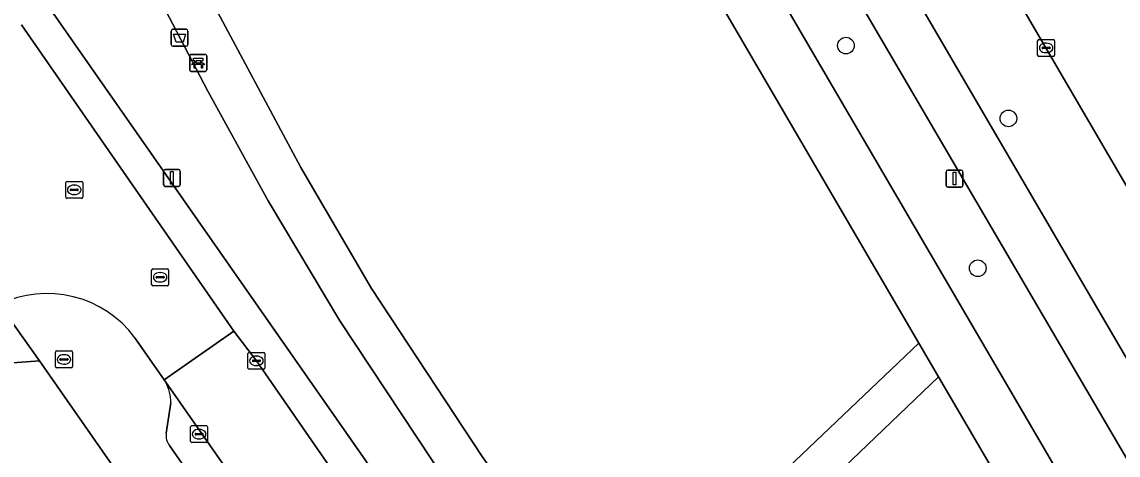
# Model space of a CAD drawing. Extents: x 159352 to 160617, y 385888 to 387323.
# Drawn here: x 159852.7 to 159917.3, y 386271.4 to 386296.9 of the extents above; entities that cross this region are included whole.
import ezdxf

# ---------------------------------------------------------------- set-up
doc = ezdxf.new("R2010")
doc.units = 0
for name, color, linetype in [('IMGEO_Afvalbak', 7, 'Continuous'), ('IMGEO_Bank', 7, 'Continuous'), ('IMGEO_Berm_groen', 7, 'Continuous'), ('IMGEO_Boom', 7, 'Continuous'), ('IMGEO_Brandkraan', 7, 'Continuous'), ('IMGEO_Erf', 7, 'Continuous'), ('IMGEO_Fietspad_gesloten', 7, 'Continuous'), ('IMGEO_Groenvoorziening', 7, 'Continuous'), ('IMGEO_Kolk', 7, 'Continuous'), ('IMGEO_Lichtmast', 7, 'Continuous'), ('IMGEO_Parkeervlak_open', 7, 'Continuous'), ('IMGEO_Rijbaan_lokaal_gesloten', 7, 'Continuous'), ('IMGEO_Rijbaan_lokaal_open', 7, 'Continuous'), ('IMGEO_Rioolput', 7, 'Continuous'), ('IMGEO_Voetpad_halfverhard', 7, 'Continuous'), ('IMGEO_Voetpad_open', 7, 'Continuous')]:
    doc.layers.add(name, color=color, linetype=linetype)

msp = doc.modelspace()

# ---------------------------------------------------------------- linework, layer by layer
at = {"layer": 'IMGEO_Afvalbak'}
for p, q in [((159861.573, 386296.492), (159862.363, 386296.492)), ((159862.363, 386296.492), (159861.573, 386296.492)), ((159861.473, 386295.592), (159861.473, 386296.392)), ((159861.473, 386296.392), (159861.473, 386295.592)), ((159862.463, 386296.392), (159862.463, 386295.592)), ((159862.463, 386295.592), (159862.463, 386296.392)), ((159862.363, 386295.492), (159861.573, 386295.492)), ((159861.573, 386295.492), (159862.363, 386295.492))]:
    msp.add_line(p, q, dxfattribs=at)
msp.add_lwpolyline([(159861.616, 386296.206), (159862.32, 386296.206), (159862.171, 386295.736), (159861.765, 386295.736), (159861.616, 386296.206)], dxfattribs=at)
for centre, start, end in [((159861.573, 386296.392), 90, 180), ((159861.573, 386296.392), 90, 180), ((159862.363, 386296.392), 0, 90), ((159862.363, 386296.392), 360, 90), ((159861.573, 386295.592), 180, 270), ((159861.573, 386295.592), 180, 270), ((159862.363, 386295.592), 270, 0), ((159862.363, 386295.592), 270, 0)]:
    msp.add_arc(centre, 0.1, start, end, dxfattribs=at)
at = {"layer": 'IMGEO_Bank'}
for p, q in [((159862.568, 386294.085), (159862.568, 386294.926)), ((159862.568, 386294.926), (159862.568, 386294.085)), ((159862.643, 386295.01), (159863.484, 386295.01)), ((159863.484, 386295.01), (159862.643, 386295.01)), ((159862.877, 386294.516), (159862.877, 386294.622)), ((159862.921, 386294.622), (159862.921, 386294.516)), ((159863.209, 386294.628), (159862.927, 386294.628)), ((159863.215, 386294.516), (159863.215, 386294.622)), ((159863.259, 386294.622), (159863.259, 386294.516)), ((159863.568, 386294.935), (159863.568, 386294.094)), ((159863.568, 386294.094), (159863.568, 386294.935)), ((159863.493, 386294.01), (159862.652, 386294.01)), ((159862.652, 386294.01), (159863.493, 386294.01)), ((159863.265, 386294.408), (159862.872, 386294.408)), ((159862.927, 386294.51), (159863.209, 386294.51))]:
    msp.add_line(p, q, dxfattribs=at)
for points in [[(159862.871, 386294.628), (159862.785, 386294.628), (159862.785, 386294.789), (159863.348, 386294.789), (159863.348, 386294.628), (159863.265, 386294.628)], [(159862.815, 386294.408), (159862.673, 386294.408), (159862.785, 386294.51), (159862.871, 386294.51)], [(159862.865, 386294.401), (159862.865, 386294.194), (159862.822, 386294.194), (159862.822, 386294.401)], [(159863.265, 386294.51), (159863.348, 386294.51), (159863.46, 386294.408), (159863.321, 386294.408)], [(159863.315, 386294.401), (159863.315, 386294.194), (159863.271, 386294.194), (159863.271, 386294.401)]]:
    msp.add_lwpolyline(points, dxfattribs=at)
for centre, radius, start, end in [((159862.646, 386294.932), 0.0779, 92.4484, 184.28452), ((159862.646, 386294.932), 0.0779, 92.4484, 184.28452), ((159862.87, 386294.621), 0.00671, 2.89567, 87.10433), ((159862.87, 386294.517), 0.00671, 272.89567, 357.10433), ((159862.927, 386294.621), 0.00671, 92.89567, 177.10433), ((159862.927, 386294.517), 0.00671, 182.89567, 267.10433), ((159863.209, 386294.621), 0.00671, 2.89567, 87.10433), ((159863.209, 386294.517), 0.00671, 272.89567, 357.10433), ((159863.266, 386294.621), 0.00671, 92.89567, 177.10433), ((159863.266, 386294.517), 0.00671, 182.89567, 267.10433), ((159863.49, 386294.932), 0.0779, 2.4484, 94.28452), ((159863.49, 386294.932), 0.0779, 2.4484, 94.28452), ((159862.646, 386294.088), 0.0779, 182.4484, 274.28452), ((159862.646, 386294.088), 0.0779, 182.4484, 274.28452), ((159862.815, 386294.401), 0.00671, 2.89567, 87.10433), ((159862.872, 386294.401), 0.00671, 92.89567, 177.10433), ((159863.264, 386294.401), 0.00671, 2.89567, 87.10433), ((159863.321, 386294.401), 0.00671, 92.89567, 177.10433), ((159863.49, 386294.088), 0.0779, 272.4484, 4.28452), ((159863.49, 386294.088), 0.0779, 272.4484, 4.28452)]:
    msp.add_arc(centre, radius, start, end, dxfattribs=at)
at = {"layer": 'IMGEO_Berm_groen'}
msp.add_lwpolyline([(159862.352, 386365.974), (159854.556, 386379.293), (159847.159, 386392.191), (159843.747, 386390.213), (159859.054, 386364.02), (159926.534, 386248.554), (159941.411, 386223.11), (159944.825, 386225.156), (159935.204, 386241.272), (159919.537, 386268.282)], close=True, dxfattribs=at)
for points in [[(159869.39, 386370.145), (159858.158, 386389.37), (159856.61, 386388.492), (159853.999, 386392.675), (159851.28, 386391.003), (159864.988, 386367.537), (159938.723, 386241.317), (159947.456, 386226.623), (159948.826, 386227.388), (159950.799, 386229.818)], [(159949.928, 386232.299), (159869.39, 386370.145)]]:
    msp.add_lwpolyline(points, dxfattribs=at)
at = {"layer": 'IMGEO_Boom'}
for centre in [(159901.274, 386295.532), (159910.857, 386291.236), (159909.052, 386282.404)]:
    msp.add_circle(centre, 0.489, dxfattribs=at)
at = {"layer": 'IMGEO_Brandkraan'}
for p, q in [((159854.646, 386276.6), (159854.646, 386277.452)), ((159854.721, 386277.526), (159855.573, 386277.526)), ((159854.948, 386277.069), (159855.346, 386277.069)), ((159855.134, 386277.306), (159855.159, 386277.306)), ((159855.647, 386277.452), (159855.647, 386276.6)), ((159855.573, 386276.526), (159854.721, 386276.526)), ((159854.905, 386277.02), (159854.905, 386277.032)), ((159855.343, 386276.983), (159854.945, 386276.983)), ((159855.157, 386276.746), (159855.132, 386276.746)), ((159855.389, 386277.032), (159855.389, 386277.02))]:
    msp.add_line(p, q, dxfattribs=at)
for points in [[(159854.646, 386276.6), (159854.646, 386277.452)], [(159854.721, 386277.526), (159855.573, 386277.526)], [(159855.647, 386277.452), (159855.647, 386276.6)], [(159855.573, 386276.526), (159854.721, 386276.526)]]:
    msp.add_lwpolyline(points, dxfattribs=at)
for centre, radius, start, end in [((159854.723, 386277.45), 0.0765, 91.55205, 178.44795), ((159854.723, 386277.45), 0.0765, 91.55205, 178.44795), ((159854.945, 386277.029), 0.0403, 85.87752, 175.75265), ((159855.35, 386277.031), 0.0386, 1.73085, 96.63898), ((159855.571, 386277.45), 0.0765, 1.55205, 88.44795), ((159855.571, 386277.45), 0.0765, 1.55205, 88.44795), ((159854.723, 386276.602), 0.0765, 181.55205, 268.44795), ((159854.723, 386276.602), 0.0765, 181.55205, 268.44795), ((159854.942, 386277.019), 0.0366, 178.93798, 274.71019), ((159855.346, 386277.026), 0.043, 264.86636, 352.45326), ((159855.571, 386276.602), 0.0765, 271.55205, 358.44795), ((159855.571, 386276.602), 0.0765, 271.55205, 358.44795)]:
    msp.add_arc(centre, radius, start, end, dxfattribs=at)
for centre, major_axis, ratio, start_param, end_param in [((159855.133, 386277.026), (-0.387, 0.002), 0.722429, 4.712389, 7.853982), ((159855.158, 386277.026), (-0.39, 0.002), 0.717154, 1.570796, 4.712389)]:
    msp.add_ellipse(centre, major_axis=major_axis, ratio=ratio, start_param=start_param, end_param=end_param, dxfattribs=at)
at = {"layer": 'IMGEO_Erf'}
msp.add_lwpolyline([(159890.682, 386220.04), (159892.54, 386221.275), (159853.707, 386276.934), (159851.319, 386276.761)], dxfattribs=at)
at = {"layer": 'IMGEO_Fietspad_gesloten'}
for points in [[(159827.082, 386425.65), (159825.967, 386427.088), (159825.393, 386427.828), (159821.364, 386426.753), (159823.682, 386424.622), (159833.485, 386415.609), (159833.6, 386415.402), (159835.111, 386412.683), (159835.119, 386412.668), (159845.987, 386394.124), (159847.159, 386392.191), (159854.556, 386379.293), (159862.352, 386365.974), (159919.537, 386268.282), (159935.204, 386241.272), (159944.825, 386225.156), (159946.035, 386223.052), (159947.62, 386220.335)], [(159948.925, 386224.212), (159947.456, 386226.623), (159938.723, 386241.317), (159864.988, 386367.537), (159851.28, 386391.003), (159848.527, 386395.715), (159848.519, 386395.729), (159837.747, 386414.201), (159837.741, 386414.211), (159836.276, 386416.847)]]:
    msp.add_lwpolyline(points, dxfattribs=at)
at = {"layer": 'IMGEO_Groenvoorziening'}
for points in [[(159858.278, 386308.583), (159869.124, 386288.336), (159873.288, 386281.214), (159879.815, 386271.298), (159887.302, 386260.612), (159905.576, 386277.985), (159884.135, 386314.683), (159876.401, 386327.92), (159873.998, 386325.794), (159869.966, 386321.519)], [(159883.019, 386256.63), (159885.335, 386258.851), (159878.699, 386268.318), (159871.413, 386279.303), (159867.197, 386286.374), (159863.643, 386292.837), (159856.552, 386306.402), (159852.087, 386300.915)]]:
    msp.add_lwpolyline(points, close=True, dxfattribs=at)
msp.add_lwpolyline([(159921.946, 386250), (159906.737, 386276.003), (159891.85, 386261.746), (159901.36, 386250), (159904.16, 386246.512), (159907.02, 386243.621), (159910.412, 386240.474), (159914.35, 386237.566), (159917.101, 386235.732), (159925.757, 386231.572), (159930.443, 386229.994), (159931.877, 386228.511), (159931.382, 386225.811)], dxfattribs=at)
at = {"layer": 'IMGEO_Kolk'}
for p, q in [((159912.583, 386294.969), (159912.583, 386295.821)), ((159912.658, 386295.895), (159913.51, 386295.895)), ((159913.584, 386295.821), (159913.584, 386294.969)), ((159912.842, 386295.389), (159912.842, 386295.401)), ((159913.28, 386295.352), (159912.882, 386295.352)), ((159912.885, 386295.438), (159913.283, 386295.438)), ((159913.071, 386295.675), (159913.096, 386295.675)), ((159913.326, 386295.401), (159913.326, 386295.389)), ((159913.51, 386294.895), (159912.658, 386294.895)), ((159913.094, 386295.115), (159913.069, 386295.115)), ((159866.002, 386276.517), (159866.002, 386277.369)), ((159866.077, 386277.443), (159866.929, 386277.443)), ((159866.49, 386277.223), (159866.515, 386277.223)), ((159867.003, 386277.369), (159867.003, 386276.517)), ((159866.929, 386276.443), (159866.077, 386276.443)), ((159866.261, 386276.937), (159866.261, 386276.949)), ((159866.699, 386276.9), (159866.301, 386276.9)), ((159866.304, 386276.986), (159866.702, 386276.986)), ((159866.513, 386276.663), (159866.488, 386276.663)), ((159866.745, 386276.949), (159866.745, 386276.937)), ((159862.62, 386272.195), (159862.62, 386273.047)), ((159862.695, 386273.121), (159863.547, 386273.121)), ((159862.879, 386272.615), (159862.879, 386272.627)), ((159863.317, 386272.578), (159862.919, 386272.578)), ((159862.922, 386272.664), (159863.32, 386272.664)), ((159863.108, 386272.901), (159863.133, 386272.901)), ((159863.363, 386272.627), (159863.363, 386272.615)), ((159863.621, 386273.047), (159863.621, 386272.195)), ((159863.547, 386272.121), (159862.695, 386272.121)), ((159863.131, 386272.341), (159863.106, 386272.341))]:
    msp.add_line(p, q, dxfattribs=at)
for points in [[(159912.583, 386294.969), (159912.583, 386295.821)], [(159912.658, 386295.895), (159913.51, 386295.895)], [(159913.584, 386295.821), (159913.584, 386294.969)], [(159913.51, 386294.895), (159912.658, 386294.895)], [(159866.002, 386276.517), (159866.002, 386277.369)], [(159866.077, 386277.443), (159866.929, 386277.443)], [(159867.003, 386277.369), (159867.003, 386276.517)], [(159866.929, 386276.443), (159866.077, 386276.443)], [(159862.62, 386272.195), (159862.62, 386273.047)], [(159862.695, 386273.121), (159863.547, 386273.121)], [(159863.621, 386273.047), (159863.621, 386272.195)], [(159863.547, 386272.121), (159862.695, 386272.121)]]:
    msp.add_lwpolyline(points, dxfattribs=at)
for centre, radius, start, end in [((159912.66, 386295.819), 0.0765, 91.55205, 178.44795), ((159912.66, 386295.819), 0.0765, 91.55205, 178.44795), ((159913.508, 386295.819), 0.0765, 1.55205, 88.44795), ((159913.508, 386295.819), 0.0765, 1.55205, 88.44795), ((159912.882, 386295.398), 0.0403, 85.87752, 175.75265), ((159912.879, 386295.388), 0.0366, 178.93798, 274.71019), ((159913.283, 386295.395), 0.043, 264.86636, 352.45326), ((159913.287, 386295.4), 0.0386, 1.73085, 96.63898), ((159912.66, 386294.971), 0.0765, 181.55205, 268.44795), ((159912.66, 386294.971), 0.0765, 181.55205, 268.44795), ((159913.508, 386294.971), 0.0765, 271.55205, 358.44795), ((159913.508, 386294.971), 0.0765, 271.55205, 358.44795), ((159866.079, 386277.367), 0.0765, 91.55205, 178.44795), ((159866.079, 386277.367), 0.0765, 91.55205, 178.44795), ((159866.927, 386277.367), 0.0765, 1.55205, 88.44795), ((159866.927, 386277.367), 0.0765, 1.55205, 88.44795), ((159866.079, 386276.519), 0.0765, 181.55205, 268.44795), ((159866.079, 386276.519), 0.0765, 181.55205, 268.44795), ((159866.301, 386276.946), 0.0403, 85.87752, 175.75265), ((159866.298, 386276.936), 0.0366, 178.93798, 274.71019), ((159866.702, 386276.943), 0.043, 264.86636, 352.45326), ((159866.706, 386276.948), 0.0386, 1.73085, 96.63898), ((159866.927, 386276.519), 0.0765, 271.55205, 358.44795), ((159866.927, 386276.519), 0.0765, 271.55205, 358.44795), ((159862.697, 386273.045), 0.0765, 91.55205, 178.44795), ((159862.697, 386273.045), 0.0765, 91.55205, 178.44795), ((159862.919, 386272.624), 0.0403, 85.87752, 175.75265), ((159862.916, 386272.614), 0.0366, 178.93798, 274.71019), ((159863.32, 386272.621), 0.043, 264.86636, 352.45326), ((159863.324, 386272.626), 0.0386, 1.73085, 96.63898), ((159863.545, 386273.045), 0.0765, 1.55205, 88.44795), ((159863.545, 386273.045), 0.0765, 1.55205, 88.44795), ((159862.697, 386272.197), 0.0765, 181.55205, 268.44795), ((159862.697, 386272.197), 0.0765, 181.55205, 268.44795), ((159863.545, 386272.197), 0.0765, 271.55205, 358.44795), ((159863.545, 386272.197), 0.0765, 271.55205, 358.44795)]:
    msp.add_arc(centre, radius, start, end, dxfattribs=at)
for centre, major_axis, ratio, start_param, end_param in [((159913.07, 386295.395), (-0.387, 0.002), 0.722429, 4.712389, 7.853982), ((159913.095, 386295.395), (-0.39, 0.002), 0.717154, 1.570796, 4.712389), ((159866.489, 386276.943), (-0.387, 0.002), 0.722429, 4.712389, 7.853982), ((159866.514, 386276.943), (-0.39, 0.002), 0.717154, 1.570796, 4.712389), ((159863.107, 386272.621), (-0.387, 0.002), 0.722429, 4.712389, 7.853982), ((159863.132, 386272.621), (-0.39, 0.002), 0.717154, 1.570796, 4.712389)]:
    msp.add_ellipse(centre, major_axis=major_axis, ratio=ratio, start_param=start_param, end_param=end_param, dxfattribs=at)
at = {"layer": 'IMGEO_Lichtmast'}
for p, q in [((159861.022, 386287.33), (159861.022, 386288.13)), ((159861.022, 386288.13), (159861.022, 386287.33)), ((159861.122, 386288.23), (159861.912, 386288.23)), ((159861.912, 386288.23), (159861.122, 386288.23)), ((159862.012, 386288.13), (159862.012, 386287.33)), ((159862.012, 386287.33), (159862.012, 386288.13)), ((159907.182, 386287.289), (159907.182, 386288.089)), ((159907.182, 386288.089), (159907.182, 386287.289)), ((159907.282, 386288.189), (159908.072, 386288.189)), ((159908.072, 386288.189), (159907.282, 386288.189)), ((159908.172, 386288.089), (159908.172, 386287.289)), ((159908.172, 386287.289), (159908.172, 386288.089)), ((159861.912, 386287.23), (159861.122, 386287.23)), ((159861.122, 386287.23), (159861.912, 386287.23)), ((159908.072, 386287.189), (159907.282, 386287.189)), ((159907.282, 386287.189), (159908.072, 386287.189))]:
    msp.add_line(p, q, dxfattribs=at)
for points in [[(159861.442, 386288.105), (159861.592, 386288.105), (159861.592, 386287.355), (159861.442, 386287.355), (159861.442, 386288.105)], [(159907.602, 386288.064), (159907.752, 386288.064), (159907.752, 386287.314), (159907.602, 386287.314), (159907.602, 386288.064)]]:
    msp.add_lwpolyline(points, dxfattribs=at)
for centre, start, end in [((159861.122, 386288.13), 90, 180), ((159861.122, 386288.13), 90, 180), ((159861.912, 386288.13), 0, 90), ((159861.912, 386288.13), 360, 90), ((159907.282, 386288.089), 90, 180), ((159907.282, 386288.089), 90, 180), ((159908.072, 386288.089), 0, 90), ((159908.072, 386288.089), 360, 90), ((159861.122, 386287.33), 180, 270), ((159861.122, 386287.33), 180, 270), ((159861.912, 386287.33), 270, 0), ((159861.912, 386287.33), 270, 0), ((159907.282, 386287.289), 180, 270), ((159907.282, 386287.289), 180, 270), ((159908.072, 386287.289), 270, 0), ((159908.072, 386287.289), 270, 0)]:
    msp.add_arc(centre, 0.1, start, end, dxfattribs=at)
at = {"layer": 'IMGEO_Parkeervlak_open'}
for points in [[(159896.906, 386224.528), (159861.15, 386275.683)], [(159861.45, 386274.456), (159861.179, 386272.673)], [(159861.381, 386271.944), (159893.478, 386225.933)]]:
    msp.add_lwpolyline(points, dxfattribs=at)
for centre, radius, start, end in [((159858.987, 386274.504), 2.463, 358.88292, 28.59549), ((159862.083, 386272.531), 0.915, 171.06, 219.91524)]:
    msp.add_arc(centre, radius, start, end, dxfattribs=at)
at = {"layer": 'IMGEO_Rijbaan_lokaal_gesloten'}
msp.add_lwpolyline([(159846.122, 386417.292), (159845.536, 386418.293), (159845.388, 386418.549), (159842.047, 386416.688), (159848.906, 386405.159), (159858.158, 386389.37), (159869.39, 386370.145), (159949.928, 386232.299), (159952.731, 386233.717), (159951.546, 386235.762)], dxfattribs=at)
at = {"layer": 'IMGEO_Rijbaan_lokaal_open'}
msp.add_lwpolyline([(159859.336, 386278.299), (159861.069, 386275.827), (159865.171, 386278.695), (159852.641, 386296.765)], dxfattribs=at)
msp.add_lwpolyline([(159865.171, 386278.695), (159861.069, 386275.827), (159861.15, 386275.683), (159896.906, 386224.528), (159897.01, 386224.362), (159901.048, 386218.609), (159901.169, 386218.443), (159911.172, 386204.14), (159915.274, 386207.012), (159876.481, 386262.539), (159866.503, 386276.943)], close=True, dxfattribs=at)
msp.add_arc((159854.151, 386274.458), 6.453, 36.53398, 115.92626, dxfattribs=at)
at = {"layer": 'IMGEO_Rioolput'}
for p, q in [((159855.254, 386286.599), (159855.254, 386287.451)), ((159855.329, 386287.525), (159856.181, 386287.525)), ((159856.255, 386287.451), (159856.255, 386286.599)), ((159855.513, 386287.019), (159855.513, 386287.031)), ((159855.951, 386286.982), (159855.553, 386286.982)), ((159855.556, 386287.068), (159855.954, 386287.068)), ((159855.742, 386287.305), (159855.767, 386287.305)), ((159855.997, 386287.031), (159855.997, 386287.019)), ((159856.181, 386286.525), (159855.329, 386286.525)), ((159855.765, 386286.745), (159855.74, 386286.745)), ((159860.321, 386281.445), (159860.321, 386282.297)), ((159860.396, 386282.371), (159861.248, 386282.371)), ((159861.322, 386282.297), (159861.322, 386281.445)), ((159860.58, 386281.865), (159860.58, 386281.877)), ((159861.018, 386281.828), (159860.62, 386281.828)), ((159860.623, 386281.914), (159861.021, 386281.914)), ((159860.832, 386281.591), (159860.807, 386281.591)), ((159860.809, 386282.151), (159860.834, 386282.151)), ((159861.064, 386281.877), (159861.064, 386281.865)), ((159861.248, 386281.371), (159860.396, 386281.371))]:
    msp.add_line(p, q, dxfattribs=at)
for points in [[(159855.254, 386286.599), (159855.254, 386287.451)], [(159855.329, 386287.525), (159856.181, 386287.525)], [(159856.255, 386287.451), (159856.255, 386286.599)], [(159856.181, 386286.525), (159855.329, 386286.525)], [(159860.321, 386281.445), (159860.321, 386282.297)], [(159860.396, 386282.371), (159861.248, 386282.371)], [(159861.322, 386282.297), (159861.322, 386281.445)], [(159861.248, 386281.371), (159860.396, 386281.371)]]:
    msp.add_lwpolyline(points, dxfattribs=at)
for centre, radius, start, end in [((159855.331, 386287.449), 0.0765, 91.55205, 178.44795), ((159855.331, 386287.449), 0.0765, 91.55205, 178.44795), ((159856.179, 386287.449), 0.0765, 1.55205, 88.44795), ((159856.179, 386287.449), 0.0765, 1.55205, 88.44795), ((159855.553, 386287.028), 0.0403, 85.87752, 175.75265), ((159855.55, 386287.018), 0.0366, 178.93798, 274.71019), ((159855.954, 386287.025), 0.043, 264.86636, 352.45326), ((159855.958, 386287.03), 0.0386, 1.73085, 96.63898), ((159855.331, 386286.601), 0.0765, 181.55205, 268.44795), ((159855.331, 386286.601), 0.0765, 181.55205, 268.44795), ((159856.179, 386286.601), 0.0765, 271.55205, 358.44795), ((159856.179, 386286.601), 0.0765, 271.55205, 358.44795), ((159860.398, 386282.295), 0.0765, 91.55205, 178.44795), ((159860.398, 386282.295), 0.0765, 91.55205, 178.44795), ((159861.246, 386282.295), 0.0765, 1.55205, 88.44795), ((159861.246, 386282.295), 0.0765, 1.55205, 88.44795), ((159860.62, 386281.874), 0.0403, 85.87752, 175.75265), ((159860.617, 386281.864), 0.0366, 178.93798, 274.71019), ((159861.021, 386281.871), 0.043, 264.86636, 352.45326), ((159861.025, 386281.876), 0.0386, 1.73085, 96.63898), ((159860.398, 386281.447), 0.0765, 181.55205, 268.44795), ((159860.398, 386281.447), 0.0765, 181.55205, 268.44795), ((159861.246, 386281.447), 0.0765, 271.55205, 358.44795), ((159861.246, 386281.447), 0.0765, 271.55205, 358.44795)]:
    msp.add_arc(centre, radius, start, end, dxfattribs=at)
for centre, major_axis, ratio, start_param, end_param in [((159855.741, 386287.025), (-0.387, 0.002), 0.722429, 4.712389, 7.853982), ((159855.766, 386287.025), (-0.39, 0.002), 0.717154, 1.570796, 4.712389), ((159860.808, 386281.871), (-0.387, 0.002), 0.722429, 4.712389, 7.853982), ((159860.833, 386281.871), (-0.39, 0.002), 0.717154, 1.570796, 4.712389)]:
    msp.add_ellipse(centre, major_axis=major_axis, ratio=ratio, start_param=start_param, end_param=end_param, dxfattribs=at)
at = {"layer": 'IMGEO_Voetpad_halfverhard'}
for points in [[(159906.737, 386276.003), (159905.576, 386277.985), (159887.302, 386260.612), (159879.815, 386271.298), (159873.288, 386281.214), (159869.124, 386288.336), (159858.278, 386308.583)], [(159856.552, 386306.402), (159863.643, 386292.837), (159867.197, 386286.374), (159871.413, 386279.303), (159878.699, 386268.318), (159885.335, 386258.851), (159883.019, 386256.63), (159884.445, 386254.589), (159886.876, 386256.884), (159891.975, 386250), (159896.671, 386244.284), (159899.972, 386240.64), (159904.063, 386236.518), (159905.754, 386235.021), (159908.234, 386233.194), (159904.311, 386226.148), (159905.885, 386223.895), (159907.972, 386227.52), (159910.493, 386231.898), (159915.332, 386229.185), (159921.588, 386226.114)], [(159920.313, 386229.728), (159914.98, 386232.579), (159912.009, 386234.168), (159908.09, 386236.682), (159905.29, 386239.038), (159902.869, 386241.374), (159898.198, 386246.494), (159895.276, 386250), (159888.662, 386258.685), (159891.85, 386261.746), (159906.737, 386276.003)]]:
    msp.add_lwpolyline(points, dxfattribs=at)
at = {"layer": 'IMGEO_Voetpad_open'}
for points in [[(159918.758, 386203.745), (159921.121, 386205.382), (159918.612, 386205.674), (159905.885, 386223.895), (159904.311, 386226.148), (159884.445, 386254.589), (159883.019, 386256.63), (159852.087, 386300.915), (159850.651, 386302.97), (159806.589, 386365.964), (159805.964, 386366.806), (159803.124, 386370.891), (159801.827, 386372.739), (159788.067, 386392.544), (159786.407, 386394.951), (159784.751, 386397.29), (159782.763, 386400.099)], [(159841.127, 386388.646), (159856.271, 386362.37), (159874.751, 386330.744), (159874.991, 386330.333), (159876.401, 386327.92), (159884.135, 386314.683), (159905.576, 386277.985), (159906.737, 386276.003), (159921.946, 386250), (159936.607, 386224.933), (159938.27, 386222.092), (159940.805, 386217.763), (159942.338, 386214.986), (159945.164, 386216.782), (159942.634, 386221.049), (159946.035, 386223.052), (159944.825, 386225.156), (159941.411, 386223.11), (159926.534, 386248.554), (159859.054, 386364.02), (159843.747, 386390.213)], [(159852.641, 386296.765), (159865.171, 386278.695), (159866.503, 386276.943), (159876.481, 386262.539), (159915.274, 386207.012), (159916.121, 386205.812)], [(159851.319, 386276.761), (159853.707, 386276.934), (159851.33, 386280.261), (159851.061, 386280.123), (159850.799, 386279.972), (159846.112, 386277.054), (159827.802, 386265.662), (159806.815, 386252.464), (159804.752, 386251.193)], [(159851.33, 386280.261), (159853.707, 386276.934), (159892.54, 386221.275), (159890.682, 386220.04), (159894.419, 386214.707), (159894.944, 386215.035), (159898.938, 386208.648), (159897.175, 386207.545), (159903.24, 386197.844), (159911.754, 386203.296), (159911.602, 386203.516)], [(159861.15, 386275.683), (159861.069, 386275.827), (159859.336, 386278.299)], [(159861.179, 386272.673), (159861.45, 386274.456)], [(159893.478, 386225.933), (159861.381, 386271.944)]]:
    msp.add_lwpolyline(points, dxfattribs=at)
for centre, radius, start, end in [((159854.151, 386274.458), 6.453, 36.53398, 115.92626), ((159858.987, 386274.504), 2.463, 358.88292, 28.59549), ((159862.083, 386272.531), 0.915, 171.06, 219.91524)]:
    msp.add_arc(centre, radius, start, end, dxfattribs=at)

doc.saveas('drawing.dxf')
